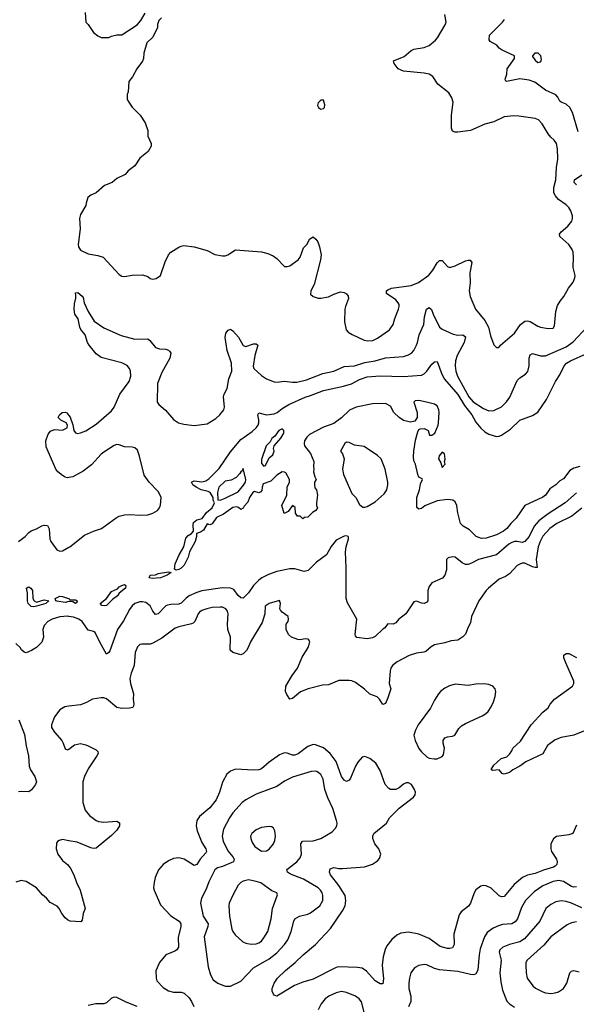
# Model space of a CAD drawing. Header units: inches. Extents: x 1834610 to 2027685, y 642842 to 774116.
# Tile 462 of 632: x 1929619 to 1933928, y 740947 to 748570. Entities that reach past the tile are written whole.
import ezdxf

# ---------------------------------------------------------------- set-up
doc = ezdxf.new("R2010")
doc.units = ezdxf.units.IN
doc.header["$MEASUREMENT"] = 0
doc.layers.add('B9724', color=7, linetype='Continuous')
doc.layers.add('B9734', color=7, linetype='Continuous')

msp = doc.modelspace()

# ---------------------------------------------------------------- linework, layer by layer
at = {"layer": 'B9724', "color": 5}
for points, elevation in [([(1930000, 745025.1), (1929990, 745023.6), (1929970, 745027.6), (1929950, 745040.7), (1929914, 745070), (1929899.6, 745090), (1929823.6, 745263.6), (1929820.7, 745310), (1929840.1, 745359.9), (1929856.6, 745383.4), (1929890, 745396), (1929950, 745391), (1929988, 745410), (1929988.7, 745430), (1929978, 745450), (1929938, 745470), (1929918, 745490), (1929928.7, 745510), (1929948.7, 745530), (1929970, 745531.3), (1929985.4, 745525.4), (1930000, 745505.6)], 460), ([(1929611.1, 744528.9), (1929660.9, 744570), (1929690, 744601), (1929707.5, 744612.5), (1929750, 744627.3), (1929791, 744651), (1929810, 744656), (1929833.4, 744653.4), (1929847.5, 744627.5), (1929852.7, 744550), (1929859.3, 744530), (1929906.5, 744466.5), (1929930, 744455.4), (1929950, 744457.3), (1930000, 744485.6)], 460), ([(1930000, 744064.7), (1929970, 744058.9), (1929907.6, 744067.6), (1929899, 744070), (1929892.7, 744090), (1929930, 744107), (1929950, 744104.6), (1929998, 744090), (1930000, 744088)], 440), ([(1930000, 743949.7), (1929991.1, 743951.1), (1929930, 743947.3), (1929870.4, 743930), (1929837.1, 743910), (1929810, 743879.3), (1929798.4, 743850), (1929803, 743790), (1929790.3, 743749.7), (1929750, 743709.2), (1929710, 743686), (1929670, 743669), (1929653.2, 743673.2), (1929632.7, 743692.7), (1929624, 743710), (1929590, 743739.3)], 460), ([(1930000, 743254.6), (1929969, 743251), (1929930, 743227.6), (1929888.2, 743171.8), (1929864.2, 743110), (1929865.3, 743090), (1929890, 743053), (1929945.5, 742990), (1929956.3, 742970), (1929970, 742924.7), (1929990, 742916), (1930000, 742923.1)], 480), ([(1929612.6, 743150), (1929656.6, 743036.6), (1929668.2, 742948.2), (1929688.3, 742870), (1929692.8, 742790), (1929702.7, 742762.7), (1929735.6, 742710), (1929748.2, 742670), (1929740.5, 742650), (1929710, 742607), (1929690, 742592), (1929630, 742594.3), (1929610, 742591.3)], 460), ([(1930000, 742213.9), (1929950, 742222.4), (1929923.9, 742216.1), (1929912.1, 742207.9), (1929904.6, 742195.4), (1929902.8, 742150), (1929915.2, 742110), (1929950, 742060.2), (1929989.4, 742029.4), (1930000, 742016.2)], 480), ([(1930000, 741596.3), (1929990, 741600.5), (1929970, 741617.6), (1929944.7, 741650), (1929925.1, 741690), (1929910, 741707.8), (1929856, 741736), (1929828, 741768), (1929795, 741795), (1929748.2, 741850), (1929670, 741897.7), (1929630, 741905.6), (1929590, 741892)], 480)]:
    msp.add_lwpolyline(points, dxfattribs=dict(at, elevation=elevation))
at = {"layer": 'B9724', "color": 5, "elevation": 440}
msp.add_lwpolyline([(1929750, 744061.1), (1929810, 744079), (1929846, 744070), (1929820.5, 744050), (1929750, 744028.6), (1929730, 744024.2), (1929706.9, 744026.9), (1929684.7, 744050), (1929679.1, 744070), (1929680.4, 744130), (1929672, 744168), (1929683, 744177), (1929690, 744179.6), (1929706, 744170), (1929718.6, 744150), (1929721.7, 744090), (1929730.7, 744070)], close=True, dxfattribs=at)
at = {"layer": 'B9734', "color": 5}
for points, elevation in [([(1930716, 748584), (1930697.3, 748562.7), (1930686.4, 748533.6), (1930686.8, 748510), (1930650, 748434), (1930604.2, 748390), (1930579.5, 748310), (1930578, 748270), (1930570.5, 748249.5), (1930526.8, 748190), (1930493.7, 748126.3), (1930464, 748090), (1930458.8, 748010), (1930451, 747990), (1930451.6, 747951.6), (1930464.7, 747930), (1930490, 747892), (1930552, 747830), (1930591.3, 747770), (1930611.1, 747711.1), (1930611.3, 747668.7), (1930636, 747610), (1930636.3, 747590), (1930613, 747550), (1930550, 747497), (1930510, 747438), (1930459.8, 747400.2), (1930434.8, 747370), (1930370, 747339.3), (1930336, 747310), (1930275.1, 747284.9), (1930210.3, 747229.7), (1930169, 747211), (1930147.8, 747192.2), (1930133, 747150), (1930130.7, 747130), (1930090, 747062), (1930083, 747030), (1930088.4, 746950), (1930072.7, 746830), (1930074.9, 746810), (1930090, 746786), (1930150, 746755.8), (1930223.4, 746743.4), (1930264.7, 746730), (1930390, 746597.3), (1930410, 746584.9), (1930430, 746580.5), (1930490, 746592.2), (1930570, 746593.7), (1930610, 746582.4), (1930630, 746566.8), (1930650, 746560.7), (1930674.9, 746565.1), (1930709.6, 746590.4), (1930744.6, 746695.4), (1930771.4, 746748.6), (1930789.4, 746770), (1930850, 746808.5), (1930870, 746816.5), (1930890, 746821.1), (1930970, 746810.4), (1931070, 746781.6), (1931130, 746750.7), (1931190, 746742), (1931210, 746742), (1931230, 746750.6), (1931290, 746788), (1931490, 746772.7), (1931539.9, 746759.9), (1931581.6, 746741.6), (1931610, 746721), (1931663, 746663), (1931670, 746658.8), (1931690, 746659.1), (1931710, 746663.8), (1931775.4, 746710), (1931790.9, 746730), (1931816.4, 746803.6), (1931840.9, 746830), (1931865.8, 746874.2), (1931890, 746887.7), (1931911.7, 746871.7), (1931926, 746850), (1931939.3, 746810), (1931951.8, 746748.2), (1931946.7, 746710), (1931899.7, 746520.3), (1931873.4, 746470), (1931870, 746444.7), (1931890, 746427.7), (1931930, 746414), (1931950, 746413.4), (1932010, 746423), (1932050, 746444.9), (1932102.8, 746462.8), (1932130, 746458.8), (1932148, 746448), (1932162.8, 746430), (1932164, 746410), (1932140.5, 746350), (1932137.1, 746330), (1932134.4, 746230), (1932145.5, 746170), (1932160.7, 746150), (1932191.6, 746131.6), (1932286.8, 746090), (1932315.2, 746084.8), (1932353.2, 746086.8), (1932390, 746103.7), (1932480.7, 746170), (1932509.7, 746210), (1932522.8, 746257.2), (1932552.6, 746330), (1932557.7, 746350), (1932555.6, 746364.4), (1932550, 746377.6), (1932530, 746399.7), (1932459.5, 746450), (1932459.3, 746470), (1932470, 746479.1), (1932498, 746490), (1932650, 746512.6), (1932705.9, 746534.1), (1932787.6, 746592.4), (1932817.6, 746630), (1932850, 746688.2), (1932870, 746706.7), (1932890, 746704.9), (1932930, 746658.7), (1932950, 746652), (1932990, 746664), (1933070, 746703.6), (1933090, 746708.8), (1933107, 746707), (1933118, 746690), (1933104.8, 746610), (1933107.1, 746532.9), (1933098.2, 746470), (1933106.6, 746426.6), (1933148.4, 746328.4), (1933220, 746240), (1933247.5, 746190), (1933262.8, 746122.8), (1933290, 746052), (1933310, 746031.3), (1933328.4, 746031.6), (1933342, 746050), (1933450, 746143.7), (1933495.3, 746210), (1933530, 746235.9), (1933550, 746237.5), (1933570, 746232.2), (1933630, 746196), (1933650, 746188.9), (1933710, 746179.5), (1933750, 746180.7), (1933760.1, 746199.9), (1933770.6, 746310), (1933783.6, 746356.4), (1933802.3, 746390), (1933832.1, 746427.9), (1933866.7, 746490), (1933903, 746537), (1933916.7, 746570), (1933918.7, 746590), (1933903, 746650), (1933906.6, 746730), (1933903.1, 746770), (1933896.8, 746790), (1933869.8, 746830), (1933801.2, 746890), (1933798.8, 746910), (1933811.7, 746928.3), (1933863.5, 746970), (1933893.1, 747010), (1933899.2, 747030), (1933898.5, 747050), (1933885.4, 747090), (1933870, 747115.6), (1933850, 747137.4), (1933790, 747177.3), (1933765.8, 747205.8), (1933754.6, 747230), (1933754.7, 747270), (1933769.3, 747330.7), (1933775, 747425), (1933785.3, 747490), (1933782.5, 747570), (1933773.8, 747610), (1933757.8, 747637.8), (1933730, 747660.4), (1933710, 747685.1), (1933664.2, 747764.3), (1933635.4, 747795.4), (1933610, 747804), (1933483.3, 747823.3), (1933444.9, 747824.9), (1933370, 747816.8), (1933290, 747778.8), (1933218.7, 747761.3), (1933110, 747712.9), (1933010, 747698.3), (1932990, 747698.7), (1932970, 747706.6), (1932960.7, 747730), (1932961.1, 747830), (1932974.7, 747930), (1932964.7, 747964.8), (1932942.2, 748002.3), (1932856.9, 748070), (1932817.2, 748130), (1932790, 748147), (1932750, 748157), (1932590, 748171.1), (1932550, 748189.6), (1932517, 748230), (1932513.2, 748250), (1932594.2, 748285.8), (1932649.8, 748330.2), (1932670, 748340.9), (1932750, 748353.8), (1932789.5, 748370), (1932838.7, 748410), (1932854.7, 748430), (1932913.6, 748530), (1932920.5, 748550), (1932909.7, 748610)], 480), ([(1930126, 748626), (1930132, 748550), (1930150, 748532), (1930191.3, 748470), (1930224.5, 748444.5), (1930250, 748431.3), (1930308.4, 748431.6), (1930330, 748442), (1930370, 748452), (1930410, 748451.3), (1930529.6, 748530.4), (1930556.2, 748563.8), (1930590, 748621)], 480), ([(1933942.3, 747702.3), (1933898.1, 747850), (1933877, 747890), (1933850, 747914.7), (1933811.5, 747930), (1933800, 747940), (1933784.7, 747970), (1933768.6, 747988.6), (1933690, 748024.8), (1933606.9, 748086.9), (1933562.5, 748102.5), (1933490, 748110.9), (1933388, 748090), (1933379, 748099), (1933376, 748110), (1933389.2, 748149.2), (1933393.2, 748190), (1933449.2, 748270), (1933448.7, 748290), (1933353.3, 748333.3), (1933330, 748349.3), (1933312.9, 748372.9), (1933261.2, 748401.2), (1933252.7, 748412.7), (1933255.1, 748450), (1933357.2, 748550), (1933372.3, 748570)], 460), ([(1933928.4, 747290), (1933910.9, 747310), (1933913.5, 747330), (1933971.6, 747368.4)], 460), ([(1930000, 745505.6), (1930010, 745492), (1930030, 745434), (1930038, 745390), (1930051, 745371), (1930067.3, 745367.3), (1930090, 745370.7), (1930130, 745387.3), (1930210, 745439.3), (1930330, 745542), (1930349.7, 745570.3), (1930394, 745670), (1930466.3, 745770), (1930480.4, 745810), (1930478, 745850), (1930469.7, 745870), (1930452.1, 745892.1), (1930410, 745914.5), (1930250, 745955.8), (1930210, 745983.6), (1930156.9, 746050), (1930143.6, 746070), (1930126, 746130), (1930092.1, 746172.1), (1930084, 746190), (1930072.9, 746252.9), (1930046, 746290), (1930040.9, 746330), (1930043.7, 746370), (1930053.2, 746413.2), (1930054.6, 746434.6), (1930050, 746454), (1930070, 746458), (1930102.8, 746430), (1930110, 746418), (1930118.4, 746378.4), (1930150.5, 746310), (1930196.9, 746236.9), (1930270, 746184.4), (1930404.5, 746124.5), (1930510, 746096.3), (1930610, 746098), (1930626.7, 746086.7), (1930671.7, 746031.7), (1930700.7, 746020.7), (1930750, 746019.5), (1930771.8, 746011.8), (1930782, 746002), (1930788, 745988), (1930781.1, 745950), (1930720.4, 745839.6), (1930686.7, 745753.3), (1930684.4, 745610), (1930696.5, 745590), (1930747.6, 745547.6), (1930810, 745474.4), (1930849, 745449), (1930890, 745437.6), (1930971.1, 745428.9), (1931070, 745441.3), (1931138, 745482), (1931169.8, 745510.2), (1931199.6, 745550), (1931205.1, 745570), (1931196.9, 745650), (1931202.9, 745670), (1931226.5, 745713.5), (1931239.4, 745790), (1931261.1, 745850), (1931257.7, 745910), (1931226.1, 746010), (1931210.7, 746110), (1931216, 746144), (1931233.1, 746166.9), (1931250, 746174), (1931270, 746160.3), (1931312.5, 746112.5), (1931350, 746047.4), (1931370, 746039.1), (1931430, 746061.3), (1931450, 746060.3), (1931463.1, 746050), (1931439.5, 745970), (1931427.6, 745887.6), (1931431.3, 745870), (1931490, 745814.5), (1931530, 745790.2), (1931590, 745766.5), (1931610, 745764.4), (1931670, 745772.4), (1931730, 745763.5), (1931764.1, 745764.1), (1931838.5, 745781.5), (1931967, 745830), (1932050, 745848.1), (1932130, 745883.7), (1932210, 745889), (1932290, 745914.8), (1932371.2, 745928.8), (1932450, 745952.1), (1932590, 745962.9), (1932630, 745974.9), (1932651.2, 745988.8), (1932669.7, 746010), (1932690.8, 746050), (1932699.3, 746070), (1932711.3, 746130), (1932746.7, 746210), (1932753.6, 746270), (1932768.6, 746330), (1932790, 746342.4), (1932807.2, 746327.2), (1932819.6, 746290), (1932870, 746188.9), (1932890, 746174.9), (1932975.5, 746135.5), (1933010, 746128.5), (1933050, 746128.9), (1933070, 746113.4), (1933059.3, 746070), (1933005.2, 745970), (1932992.7, 745930), (1932989.4, 745890), (1932995.1, 745850), (1933008.3, 745810), (1933096.3, 745650), (1933130, 745612.1), (1933210, 745561), (1933250, 745542.9), (1933290, 745543.8), (1933350, 745573.8), (1933388.6, 745611.4), (1933412.5, 745647.5), (1933470, 745777.4), (1933490, 745796.5), (1933535.4, 745824.6), (1933553, 745847), (1933564.2, 745890), (1933564.1, 745950), (1933570, 745976.4), (1933590, 745984.9), (1933650, 745968.4), (1933690, 745967.2), (1933850, 746038), (1933904.3, 746075.7), (1934008.4, 746190)], 460), ([(1933954, 745110), (1933910, 745098.2), (1933879, 745081), (1933830, 745016.2), (1933799.9, 745000.1), (1933770, 744969.6), (1933721.8, 744938.2), (1933690, 744889.5), (1933670, 744872.3), (1933530.5, 744809.5), (1933461.3, 744710), (1933420.4, 744670), (1933389.1, 744630), (1933363.6, 744610), (1933310, 744581.1), (1933230, 744556.4), (1933193.1, 744553.1), (1933153, 744570), (1933100.2, 744620.2), (1933051.6, 744650), (1933031.3, 744670), (1933011.7, 744751.7), (1933003.5, 744810), (1932990, 744836.9), (1932971.3, 744851.3), (1932930, 744855.5), (1932850, 744844.4), (1932754.2, 744805.8), (1932730, 744786), (1932710, 744781.2), (1932693.6, 744793.6), (1932693.6, 744870), (1932714, 744930), (1932722.5, 744977.5), (1932738, 745010), (1932735.3, 745015.3), (1932710, 745028), (1932700.9, 745050), (1932683.6, 745130), (1932670, 745155.3), (1932666.8, 745186.8), (1932669.8, 745230), (1932684.4, 745315.6), (1932701.2, 745378.8), (1932710, 745398), (1932718, 745402), (1932750, 745406), (1932782, 745390), (1932792.7, 745352.7), (1932810, 745352), (1932832.1, 745367.9), (1932858, 745430), (1932862, 745450), (1932865.6, 745530), (1932863.6, 745550), (1932850, 745579.5), (1932830, 745593), (1932768.7, 745610), (1932710, 745621.6), (1932681.1, 745618.9), (1932671, 745610), (1932696.3, 745530), (1932696.3, 745490), (1932678, 745462), (1932645.2, 745454.8), (1932590, 745467.3), (1932555.6, 745490), (1932516.2, 745530), (1932490, 745578), (1932450, 745598), (1932350, 745595.8), (1932222.8, 745570), (1932173, 745547), (1932110, 745487.6), (1932050, 745444.5), (1931970, 745414), (1931862.4, 745357.6), (1931841.8, 745338.2), (1931824.4, 745310), (1931820.4, 745290), (1931823, 745270), (1931870, 745210.6), (1931896.5, 745150), (1931893.4, 745110), (1931897.3, 745090), (1931893.4, 745070), (1931902.8, 745030), (1931913.4, 745010), (1931901, 744990), (1931900.7, 744970), (1931904.9, 744944.9), (1931916, 744930), (1931924.7, 744890), (1931918, 744830), (1931918, 744810), (1931924.7, 744790), (1931911, 744769), (1931885.4, 744754.6), (1931850, 744718), (1931823.6, 744716.4), (1931810, 744706), (1931790, 744726), (1931770, 744726), (1931755.3, 744750), (1931752.9, 744792.9), (1931730, 744808), (1931696.9, 744763.1), (1931667.3, 744747.3), (1931648, 744810), (1931688, 744890), (1931688.9, 744951.1), (1931708, 744990), (1931708, 745010), (1931680.4, 745060.4), (1931670, 745068), (1931650, 745068.7), (1931610, 745044), (1931563.5, 744996.5), (1931504.5, 744975.5), (1931496, 744950), (1931494.4, 744925.6), (1931485.4, 744914.6), (1931470, 744908), (1931436, 744916), (1931422.8, 744910), (1931398, 744870), (1931385.4, 744834.6), (1931356.8, 744803.2), (1931350, 744789), (1931330, 744778), (1931313.2, 744793.2), (1931297.5, 744797.5), (1931270, 744794), (1931197.2, 744742.8), (1931143.9, 744716.1), (1931110, 744668), (1931090, 744658), (1931070, 744666), (1931041.4, 744618.6), (1931018, 744602), (1930987.3, 744592.7), (1930987.7, 744570), (1930976.3, 744530), (1930933.4, 744450), (1930922.6, 744410), (1930892.1, 744348), (1930870, 744323), (1930850, 744313.3), (1930829.3, 744309.3), (1930816.4, 744316.4), (1930822.4, 744357.6), (1930853.5, 744426.5), (1930889.6, 744490), (1930905.1, 744554.9), (1930923.3, 744576.7), (1930950, 744590.8), (1930963.7, 744610), (1930960.9, 744659.1), (1930964.1, 744675.9), (1930990, 744697.3), (1931031.9, 744708.1), (1931066, 744754), (1931109.2, 744790), (1931128, 744830), (1931118, 744850), (1931118, 744870), (1931094, 744910), (1931078, 744918), (1931024, 744930), (1930985.2, 744950), (1930959.3, 744970), (1930948, 744990), (1930970, 744999.1), (1931030, 744992), (1931059.3, 745000.7), (1931084.1, 745015.9), (1931163.5, 745096.5), (1931250, 745224.4), (1931330, 745320.4), (1931419.6, 745380.4), (1931450.6, 745409.4), (1931464, 745430), (1931469.7, 745450), (1931471.4, 745471.4), (1931463.6, 745510), (1931470, 745526), (1931530.2, 745510.2), (1931590, 745518.4), (1931612.3, 745527.7), (1931650, 745558.6), (1931702.4, 745590), (1931830, 745648.5), (1931870, 745659.5), (1931970, 745698.9), (1932126.8, 745733.2), (1932188.2, 745751.8), (1932250, 745784.4), (1932310, 745804.4), (1932410, 745811.8), (1932590, 745808.3), (1932730, 745818.6), (1932750, 745829), (1932770.5, 745849.5), (1932810, 745903), (1932830, 745920.7), (1932850, 745922.8), (1932886.2, 745826.2), (1932907.3, 745787.3), (1933010, 745667.1), (1933063.3, 745583.3), (1933118.2, 745510), (1933150, 745455), (1933187.9, 745407.9), (1933220.1, 745380.1), (1933250, 745361.8), (1933310, 745344.2), (1933330, 745345.2), (1933350, 745352.4), (1933419.1, 745400.9), (1933490, 745469), (1933590, 745504.9), (1933630, 745531.8), (1933698, 745630), (1933767.8, 745770), (1933800.7, 745819.3), (1933833, 745890), (1933852.4, 745910), (1933884, 745930), (1934010, 745986.4)], 440), ([(1930000, 744485.6), (1930007.7, 744490), (1930120.1, 744579.9), (1930190, 744610.4), (1930252.7, 744630), (1930365.5, 744714.5), (1930390, 744727.2), (1930430, 744736.4), (1930470, 744739.3), (1930554.2, 744734.2), (1930610, 744737.6), (1930650, 744748.5), (1930685.2, 744770), (1930702.7, 744790), (1930709.5, 744810.5), (1930714, 744870), (1930707.3, 744890), (1930690, 744918), (1930621.6, 744990), (1930582.5, 745042.5), (1930547.8, 745190), (1930530, 745237.2), (1930510, 745256), (1930490, 745261.2), (1930430, 745262), (1930390, 745279), (1930370, 745282), (1930350, 745273.2), (1930270, 745222.7), (1930250, 745206), (1930176.2, 745123.8), (1930110, 745074), (1930030.3, 745029.7), (1930000, 745025.1)], 460), ([(1933930, 744906.8), (1933841.2, 744830), (1933710, 744745.4), (1933636.8, 744690), (1933601, 744650), (1933563.5, 744570), (1933530, 744529.8), (1933510, 744521.5), (1933469.8, 744529.8), (1933450, 744529.8), (1933430, 744522.9), (1933405.5, 744510), (1933310, 744426.8), (1933170.8, 744390), (1933117.7, 744362.3), (1933090, 744352.9), (1933070, 744352.1), (1933044.2, 744364.2), (1932990, 744407.6), (1932968.4, 744411.6), (1932936.7, 744403.3), (1932923, 744390), (1932923, 744310), (1932910, 744268.7), (1932892.5, 744247.5), (1932810.8, 744210), (1932790, 744181.2), (1932777.6, 744150), (1932779, 744081), (1932778, 744070), (1932770, 744059.3), (1932750, 744049.7), (1932730, 744051.6), (1932690, 744069.4), (1932670, 744062.7), (1932608.2, 743970), (1932552.5, 743927.5), (1932530, 743900.9), (1932510, 743889.6), (1932468.1, 743891.9), (1932442, 743858), (1932430, 743852.3), (1932370, 743795.1), (1932350, 743784.7), (1932310, 743776.2), (1932230, 743786), (1932218.6, 743798.6), (1932215.1, 743810), (1932229.5, 743930), (1932156.1, 744056.1), (1932145.6, 744090), (1932147.2, 744327.2), (1932141.6, 744450), (1932145.6, 744490), (1932163.7, 744550), (1932164, 744564), (1932162, 744570), (1932150, 744575.1), (1932130, 744571.6), (1932070, 744539.7), (1932030, 744491.2), (1931994.4, 744425.6), (1931916.5, 744370), (1931853.2, 744306.8), (1931821.4, 744298.6), (1931750, 744317.7), (1931710, 744318), (1931610, 744296.7), (1931545, 744275), (1931494.6, 744250), (1931469.6, 744230.4), (1931429.6, 744190.4), (1931390, 744133.5), (1931350, 744091.3), (1931330, 744094), (1931310, 744111.3), (1931277.7, 744157.7), (1931250, 744169.8), (1931190, 744170.5), (1931030, 744149.1), (1930990, 744136.1), (1930931.5, 744108.5), (1930907.6, 744092.4), (1930870, 744053.8), (1930850, 744044.1), (1930790, 744042.7), (1930762.3, 744037.7), (1930750, 744031.1), (1930690, 743970.8), (1930670, 743966), (1930650, 743989.6), (1930630, 744031.1), (1930596.9, 744056.9), (1930570, 744064.1), (1930550, 744063.2), (1930510, 744050.6), (1930490, 744032.9), (1930470, 744003.5), (1930423.6, 743916.4), (1930377.1, 743850), (1930316, 743684), (1930310, 743671.8), (1930290, 743657), (1930238.9, 743750), (1930204.4, 743824.4), (1930190, 743833.3), (1930150, 743844.2), (1930103.2, 743910), (1930077.2, 743930), (1930035.8, 743944.2), (1930000, 743949.7)], 460), ([(1933970, 744787.4), (1933892.9, 744727), (1933777.6, 744670), (1933722, 744630), (1933670, 744571.7), (1933647.3, 744530), (1933632.3, 744490), (1933616.2, 744390), (1933624.7, 744330), (1933610, 744327.7), (1933590, 744334.2), (1933530, 744361.8), (1933510, 744363.1), (1933490, 744355.6), (1933470, 744343.1), (1933410, 744279.2), (1933380.7, 744259.3), (1933330, 744239.3), (1933248.9, 744170), (1933229, 744150), (1933172.8, 744070), (1933117.8, 743950), (1933110, 743899.3), (1933092.1, 743867.9), (1933070, 743812.7), (1933050, 743791.6), (1933010, 743767.4), (1932958.3, 743761.7), (1932910, 743744.5), (1932830, 743729.8), (1932804.2, 743715.8), (1932762, 743678), (1932747.8, 743672.3), (1932690, 743665), (1932633.3, 743646.7), (1932542, 743598), (1932506.3, 743570), (1932491.4, 743550), (1932486, 743530), (1932480.3, 743430), (1932491.6, 743390), (1932470, 743320.9), (1932450, 743277), (1932430, 743268.3), (1932405.4, 743310), (1932387.4, 743327.4), (1932330, 743347.7), (1932287.5, 743387.5), (1932219, 743439), (1932191.1, 743451.1), (1932170, 743453.7), (1932090, 743453.2), (1932010, 743421.7), (1931962.8, 743417.2), (1931851.4, 743388.6), (1931793.7, 743366.3), (1931730, 743315.1), (1931709.3, 743310), (1931686, 743346), (1931676.9, 743370), (1931679.8, 743410), (1931727.3, 743492.7), (1931768.7, 743550), (1931805.3, 743634.7), (1931852.6, 743710), (1931864.5, 743750), (1931857.2, 743770), (1931850, 743775.1), (1931830, 743777), (1931790, 743769.6), (1931772.1, 743772.1), (1931722, 743790), (1931699, 743810), (1931681.2, 743850), (1931682.7, 743890), (1931698, 743910), (1931700.7, 743930), (1931697, 743950), (1931650, 743984), (1931638.6, 743998.6), (1931633.2, 744010), (1931638, 744050), (1931630, 744072.3), (1931550, 744049.2), (1931520.7, 744030), (1931518, 743970), (1931497.4, 743902.6), (1931406.2, 743753.8), (1931389, 743710), (1931374.2, 743685.8), (1931350, 743659.6), (1931330, 743653.3), (1931269.2, 743670), (1931249.7, 743689.8), (1931250.8, 743790), (1931231.6, 743850), (1931228.5, 743890), (1931233.8, 743970), (1931228.5, 743990), (1931215.8, 744010), (1931190, 744021.4), (1931170, 744022.8), (1931110, 744018.4), (1931067.3, 744010), (1931030, 743996), (1931010, 743982.4), (1931000.3, 743970), (1930975.6, 743910), (1930961.7, 743898.3), (1930948.4, 743891.6), (1930850, 743870.7), (1930821.9, 743858.1), (1930719, 743781), (1930650, 743742), (1930630, 743735.4), (1930563.7, 743736.3), (1930548.3, 743731.7), (1930530, 743713.6), (1930513.6, 743670), (1930504.5, 743570), (1930482, 743510), (1930472.9, 743470), (1930475.9, 743430), (1930499.5, 743350), (1930497.6, 743310), (1930502.4, 743270), (1930498.8, 743250), (1930494.2, 743245.8), (1930470, 743239.7), (1930410, 743238.3), (1930370, 743245), (1930291.4, 743311.4), (1930270, 743319.7), (1930250, 743321.1), (1930182, 743310), (1930136.7, 743283.3), (1930090, 743265.1), (1930000, 743254.6)], 480), ([(1930000, 744088), (1930010, 744078), (1930050, 744078.4), (1930064, 744070), (1930061, 744059), (1930050, 744049.7), (1930030, 744062.7), (1930010, 744066.6), (1930000, 744064.7)], 440), ([(1934030, 743080.9), (1933908.2, 743031.8), (1933810, 743013.2), (1933764.7, 742995.3), (1933705.3, 742950), (1933670, 742886), (1933536, 742824), (1933490, 742789.8), (1933437.8, 742762.2), (1933410, 742742), (1933369.6, 742729.6), (1933354.8, 742734.8), (1933330, 742762), (1933278, 742758), (1933270, 742766), (1933290, 742798), (1933346, 742850), (1933390, 742864), (1933410, 742884), (1933429.6, 742910), (1933437.6, 742930), (1933495.1, 742984.9), (1933579.7, 743110), (1933668.2, 743210), (1933710, 743242.6), (1933726.2, 743270), (1933760.3, 743310), (1933898.2, 743410), (1933907.7, 743430), (1933908.8, 743450), (1933846.4, 743590), (1933832.2, 743630), (1933832, 743650), (1933850, 743663.1), (1933870, 743663.6), (1933930, 743632.6)], 480), ([(1930000, 742923.1), (1930044.8, 742955.2), (1930090, 742965.5), (1930130, 742957.1), (1930150, 742948.2), (1930210, 742918), (1930223.4, 742903.4), (1930226, 742890), (1930217.6, 742870), (1930150.2, 742770), (1930120.7, 742710), (1930107.1, 742670), (1930109.2, 742510), (1930126.9, 742450), (1930158.9, 742410), (1930210.1, 742370.1), (1930230, 742362.9), (1930270, 742358.2), (1930370, 742364.9), (1930392.1, 742352.1), (1930392, 742330), (1930370, 742296.2), (1930330, 742253.3), (1930210, 742155.6), (1930190, 742154.3), (1930170, 742159.7), (1930063.1, 742203.1), (1930000, 742213.9)], 480), ([(1933930, 742333.5), (1933900.3, 742270), (1933870, 742258), (1933774, 742246), (1933751.5, 742228.5), (1933731.7, 742190), (1933730.2, 742150), (1933736.9, 742130), (1933775.8, 742070), (1933779.2, 742050), (1933776, 742030), (1933763.5, 742016.5), (1933751.7, 742008.3), (1933674.5, 741985.5), (1933610, 741959.1), (1933550, 741946.8), (1933511.5, 741930), (1933446.1, 741874), (1933370, 741782.6), (1933350, 741778.3), (1933330, 741788.3), (1933270, 741845.1), (1933230, 741864.5), (1933210, 741867.3), (1933190, 741862.9), (1933150, 741834), (1933136.5, 741810), (1933110, 741729.4), (1933093.4, 741706.6), (1933036.9, 741663.1), (1933020.9, 741639.1), (1932980.9, 741490), (1932983.2, 741410), (1932970, 741385.7), (1932950, 741378.8), (1932930, 741380.3), (1932874.3, 741394.3), (1932790, 741457.6), (1932710, 741489.7), (1932630, 741506.2), (1932570, 741498), (1932537.8, 741482.2), (1932500.4, 741450), (1932461.1, 741398.9), (1932447.8, 741372.2), (1932433.9, 741313.9), (1932426.2, 741250), (1932434.5, 741145.5), (1932430, 741107), (1932410, 741105.4), (1932370, 741129.8), (1932303.2, 741203.2), (1932270, 741227.2), (1932233.4, 741233.4), (1932090, 741237.1), (1932068.9, 741231.1), (1931890, 741142.8), (1931810, 741119.7), (1931745.8, 741094.1), (1931610, 741009.4), (1931590, 741018), (1931585.2, 741025.2), (1931573, 741050), (1931572.8, 741070), (1931588.3, 741110), (1931614.7, 741150), (1931675.6, 741210), (1931750.9, 741270), (1931812.6, 741330), (1931907.8, 741410), (1932025.6, 741534.4), (1932117.1, 741670), (1932137.7, 741710), (1932143.4, 741750), (1932138.1, 741790), (1932090, 741867.7), (1932026.4, 741950), (1932018.3, 741970), (1932023.7, 741996.3), (1932050, 742005.3), (1932090, 741997.7), (1932118.2, 741998.2), (1932287.9, 742012.1), (1932350, 742032.4), (1932390, 742058.9), (1932404.2, 742075.8), (1932415.8, 742110), (1932398.3, 742150), (1932368.7, 742190), (1932353.3, 742230), (1932352.2, 742250), (1932359.7, 742270), (1932458.3, 742350), (1932482.2, 742390), (1932555.6, 742464.4), (1932668.2, 742550), (1932679.7, 742570), (1932682.6, 742590), (1932675.8, 742610), (1932651.2, 742650), (1932630, 742662), (1932610, 742661.1), (1932590, 742651), (1932556.4, 742623.6), (1932530.1, 742609.9), (1932490, 742609.1), (1932477, 742617), (1932449.4, 742649.4), (1932410, 742757.7), (1932375.3, 742815.3), (1932330, 742849.8), (1932290, 742864.7), (1932270, 742859.5), (1932237.6, 742822.4), (1932218.5, 742790), (1932180.9, 742699.1), (1932170, 742682.4), (1932150, 742671.3), (1932130, 742682.4), (1932111.3, 742711.3), (1932067.8, 742827.8), (1932022.3, 742890), (1931970, 742931.6), (1931910, 742957.2), (1931890, 742959.2), (1931850, 742942.3), (1931774.4, 742885.6), (1931750, 742875.9), (1931730, 742875), (1931690, 742890.7), (1931670, 742892.8), (1931630, 742879.8), (1931550, 742821.2), (1931490.1, 742769.9), (1931470, 742761.4), (1931430, 742758.9), (1931290, 742768.4), (1931250, 742753), (1931222.6, 742730), (1931190, 742666.6), (1931166.4, 742590), (1931139.7, 742530), (1931090, 742467.6), (1931010, 742401.3), (1930990.3, 742370), (1930986.2, 742330), (1930992.8, 742290), (1931030, 742198.7), (1931060.7, 742150), (1931064.7, 742130), (1931058.9, 742121), (1931015.3, 742070), (1930990, 742028.3), (1930970, 742021), (1930891.5, 742070), (1930850, 742080.7), (1930810, 742076.8), (1930770, 742059.1), (1930730.2, 742029.8), (1930692.7, 741987.3), (1930666.7, 741930), (1930660.3, 741890), (1930656.1, 741850), (1930661.3, 741830), (1930710, 741716.4), (1930790, 741631.4), (1930852.9, 741590), (1930865.5, 741570), (1930867.9, 741550), (1930845.4, 741465.4), (1930848.8, 741390), (1930836.4, 741370), (1930821, 741359), (1930749.3, 741330.7), (1930700.4, 741270), (1930673.8, 741206.2), (1930675.3, 741150), (1930681.1, 741130), (1930730, 741076.5), (1930770, 741051.6), (1930810, 741040.3), (1930870, 741040.3), (1930892.4, 741032.4), (1930930, 740997.6), (1930948.8, 740970), (1930967.3, 740930)], 520), ([(1930000, 742016.2), (1930010, 742003.8), (1930039, 741950), (1930057.8, 741890), (1930086.7, 741830), (1930127.3, 741690), (1930110.6, 741649.4), (1930102, 741598), (1930093.2, 741586.8), (1930010, 741592), (1930000, 741596.3)], 480), ([(1933930, 741857.4), (1933910, 741853.6), (1933890, 741860.2), (1933830, 741897.2), (1933790, 741906.4), (1933750, 741898.5), (1933670, 741864.5), (1933601.7, 741818.3), (1933534.2, 741750), (1933503.1, 741696.9), (1933473.1, 741610), (1933455, 741585), (1933430, 741570.6), (1933355.8, 741564.2), (1933325, 741555), (1933283.7, 741536.3), (1933237.9, 741502.1), (1933217.1, 741470), (1933183.3, 741376.6), (1933175.3, 741330), (1933166.1, 741213.9), (1933150, 741180.5), (1933130, 741175.1), (1933110, 741176.8), (1933010, 741201), (1932870, 741214.6), (1932830, 741225.3), (1932770, 741251.9), (1932750, 741254.5), (1932710, 741246.9), (1932676.3, 741230), (1932647.2, 741190), (1932635.6, 741150), (1932630.3, 741110.3), (1932632.6, 741070), (1932646.9, 741010), (1932647.1, 740970), (1932630, 740928)], 540), ([(1933970, 741695.4), (1933890.2, 741729.8), (1933850, 741742), (1933810, 741748.8), (1933770, 741741.4), (1933730, 741719.8), (1933692.2, 741687.8), (1933646.4, 741590), (1933526.6, 741453.4), (1933490, 741432.1), (1933410, 741410.7), (1933358.4, 741390), (1933335.3, 741370), (1933331.8, 741350), (1933346, 741290), (1933335.3, 741190), (1933342.4, 741122.4), (1933357.2, 741057.2), (1933391, 740971), (1933410.3, 740950), (1933450, 740925.4)], 560), ([(1933930, 741586.8), (1933890, 741578), (1933856.9, 741563.1), (1933730.3, 741470), (1933675.8, 741404.3), (1933547.2, 741290), (1933538, 741270), (1933536, 741250), (1933540.3, 741190), (1933548.7, 741150), (1933590.2, 741090.2), (1933612.3, 741072.3), (1933670, 741042.6), (1933690, 741035.3), (1933730, 741031.8), (1933764.2, 741035.8), (1933790, 741044.2), (1933830, 741070.3), (1933854.7, 741110), (1933877.1, 741190), (1933890, 741204.2), (1933909.9, 741210.1), (1933950, 741198.4)], 580), ([(1930528.7, 740930), (1930443.5, 740963.5), (1930370, 741000.8), (1930350, 741002.7), (1930330, 740993.7), (1930290, 740958.4), (1930270, 740950.6), (1930208.6, 740951.4), (1930150, 740936.8)], 520), ([(1932294.5, 740854.5), (1932265.6, 740965.6), (1932247.3, 740990), (1932218, 741010), (1932150, 741038.7), (1932110, 741046.2), (1932070, 741037.2), (1932012.7, 741010), (1931984.9, 740990), (1931952.2, 740950), (1931930, 740904)], 540)]:
    msp.add_lwpolyline(points, dxfattribs=dict(at, elevation=elevation))
for points, elevation in [([(1933633.2, 748310), (1933606, 748310), (1933588, 748290), (1933590, 748286), (1933610, 748256), (1933630, 748238.8), (1933650, 748242.8), (1933656, 748250), (1933657.5, 748262.5), (1933654, 748290)], 460), ([(1931970, 747946), (1931950, 747946), (1931930, 747926), (1931925.4, 747905.4), (1931932, 747890), (1931942, 747882), (1931950, 747878), (1931970, 747882), (1931978, 747890), (1931982, 747910)], 520), ([(1931650, 745401.2), (1931624, 745390), (1931594, 745346), (1931570, 745328), (1931558, 745302), (1931528, 745270), (1931490, 745166), (1931490, 745134), (1931510, 745114), (1931522, 745118), (1931550, 745178), (1931578, 745202), (1931589, 745230), (1931584, 745250), (1931588, 745270), (1931641.2, 745330), (1931662.7, 745370), (1931664, 745390)], 440), ([(1932150, 745298.5), (1932134.9, 745290), (1932102.8, 745230), (1932117.3, 745210), (1932130.6, 745170), (1932117.6, 745090), (1932126, 745050), (1932190, 744901.6), (1932220.5, 744870), (1932250, 744816), (1932276, 744796), (1932290, 744794.8), (1932310, 744802), (1932370, 744837.3), (1932440.1, 744899.9), (1932460.5, 744930), (1932469.7, 744970), (1932469.7, 744990), (1932449.6, 745090), (1932416.3, 745170), (1932390, 745196.2), (1932285.6, 745265.6), (1932210, 745276.4), (1932170, 745296.8)], 460), ([(1932890, 745222), (1932867.1, 745192.9), (1932861, 745170), (1932878.8, 745138.8), (1932890, 745102), (1932914, 745130), (1932908, 745150), (1932912.1, 745167.9), (1932908, 745210)], 440), ([(1931350, 745095.3), (1931342.5, 745077.5), (1931330, 745069), (1931324.2, 745055.8), (1931294.9, 745025.1), (1931255.6, 745004.4), (1931210, 744998), (1931160.7, 744950), (1931150.8, 744910), (1931152, 744852), (1931171.1, 744851.1), (1931210, 744865.3), (1931310, 744914), (1931353, 744967), (1931367, 744990), (1931369.4, 745010)], 440), ([(1930644.5, 744244.5), (1930622, 744250), (1930630, 744270.4), (1930670, 744273), (1930690, 744283), (1930770, 744296.3), (1930791.3, 744291.3), (1930762, 744270), (1930710, 744249.6)], 440), ([(1930272.1, 744032.1), (1930255.5, 744035.5), (1930242.7, 744050), (1930290.9, 744089.1), (1930330, 744142.3), (1930377, 744163), (1930390, 744178), (1930410, 744190.4), (1930430, 744197.1), (1930440.7, 744190), (1930439.3, 744170), (1930390.3, 744129.7), (1930377.6, 744110), (1930338, 744082), (1930290, 744035.4)], 440), ([(1933210, 743427.1), (1933150, 743425.8), (1933090, 743414.2), (1932990, 743426.3), (1932946.9, 743413.1), (1932910, 743394.5), (1932877, 743370), (1932861.1, 743350), (1932830, 743300.7), (1932800, 743240), (1932704.7, 743110), (1932683.2, 743070), (1932670.3, 743030), (1932680.9, 742990), (1932710, 742927.7), (1932730, 742901.6), (1932770, 742863), (1932790, 742852.2), (1932826.9, 742846.9), (1932850, 742848.5), (1932890, 742864.4), (1932900.5, 742879.5), (1932907.1, 742930), (1932896.9, 742970), (1932896.9, 742990), (1932911, 743009), (1932930, 743018.9), (1932970, 743024.2), (1932988.3, 743031.7), (1933018, 743082), (1933038.2, 743101.8), (1933070, 743122.4), (1933200, 743180), (1933225.3, 743194.7), (1933245.5, 743214.5), (1933269.7, 743250), (1933288, 743290), (1933299.7, 743330), (1933304, 743370), (1933298.9, 743390), (1933280.7, 743410), (1933250, 743423.1)], 520), ([(1931910, 742753.1), (1931876, 742750), (1931730, 742705.3), (1931670, 742674.5), (1931610, 742632.3), (1931450, 742573.3), (1931370, 742529.7), (1931342.6, 742510), (1931270, 742429.7), (1931242.4, 742390), (1931197.5, 742302.5), (1931186.4, 742250), (1931193.5, 742210), (1931230, 742135.3), (1931269.1, 742090), (1931279.1, 742070), (1931274.3, 742050), (1931190, 742015), (1931150, 742004.6), (1931130.7, 741989.3), (1931084.3, 741895.7), (1931062.1, 741837.9), (1931026.3, 741770), (1931017.8, 741730), (1931039.2, 741630), (1931078.9, 741570), (1931076.1, 741550), (1931046.4, 741470), (1931078, 741238), (1931095, 741175), (1931117.5, 741137.5), (1931153, 741110), (1931210, 741087.2), (1931250, 741088.4), (1931330, 741126.4), (1931429.9, 741230.1), (1931550, 741299), (1931610, 741344.5), (1931669.9, 741410.1), (1931693.8, 741446.2), (1931721, 741510), (1931740.9, 741590), (1931749.8, 741610.2), (1931786, 741630), (1931850, 741645.2), (1931870, 741655.5), (1931943.1, 741710), (1931965.3, 741750), (1931966.6, 741790), (1931960.3, 741810), (1931948.5, 741830), (1931930, 741848.5), (1931815.5, 741915.5), (1931715.7, 741955.7), (1931691.5, 741970), (1931688.3, 741990), (1931765.1, 742050), (1931790, 742081.3), (1931801.2, 742110), (1931796.4, 742190), (1931809.6, 742210), (1931890, 742212.8), (1931949.9, 742230.1), (1932037.7, 742282.3), (1932064.2, 742310), (1932073.6, 742330), (1932076.3, 742350), (1932072.6, 742370), (1932044.2, 742464.2), (1932004.7, 742544.7), (1931980.7, 742610), (1931969, 742689), (1931950, 742726), (1931919.3, 742750)], 540), ([(1931550, 742324.5), (1931490, 742316.3), (1931450, 742297.6), (1931416.3, 742270), (1931406.7, 742250), (1931408.2, 742230), (1931419.5, 742199.5), (1931440.7, 742170), (1931490, 742133.4), (1931530, 742136.3), (1931550, 742147.7), (1931583.7, 742190), (1931594.2, 742214.2), (1931598.4, 742250), (1931594.5, 742290), (1931585.2, 742310), (1931570, 742320.9)], 560), ([(1931390, 741909.7), (1931350, 741900.4), (1931330, 741889.7), (1931311.7, 741870), (1931268.3, 741791.7), (1931241.3, 741730), (1931237, 741710), (1931243.1, 741630), (1931262.3, 741530), (1931270, 741510.7), (1931286.1, 741486.1), (1931347.3, 741430), (1931370, 741420.4), (1931412, 741412), (1931450, 741414.3), (1931470, 741422.3), (1931490, 741436.9), (1931510, 741460.9), (1931539.3, 741510), (1931567.1, 741610), (1931576.8, 741690), (1931615.5, 741795.5), (1931608.7, 741810), (1931570, 741826), (1931487, 741887), (1931450, 741899.2)], 560)]:
    msp.add_lwpolyline(points, close=True, dxfattribs=dict(at, elevation=elevation))

doc.saveas('drawing.dxf')
